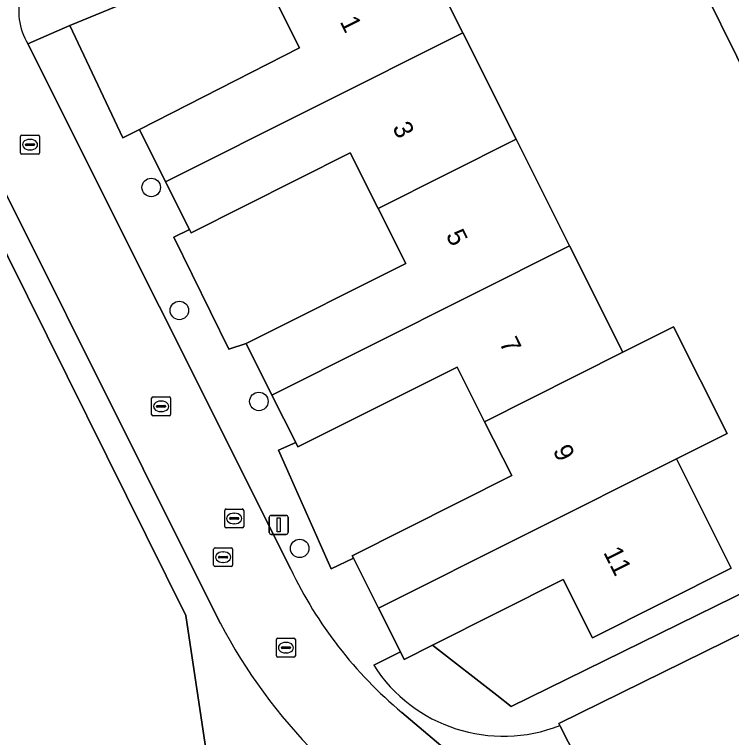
# Model space of a CAD drawing. Extents: x 157793 to 159380, y 380877 to 382313.
# Drawn here: x 158504.35 to 158542.28, y 381658.61 to 381696.84 of the extents above; entities that cross this region are included whole.
import ezdxf

# ---------------------------------------------------------------- set-up
doc = ezdxf.new("R2010")
doc.units = 0
for name, color, linetype in [('IMGEO_Boom', 7, 'Continuous'), ('IMGEO_Erf', 7, 'Continuous'), ('IMGEO_Kolk', 7, 'Continuous'), ('IMGEO_Lichtmast', 7, 'Continuous'), ('IMGEO_Pand', 7, 'Continuous'), ('IMGEO_Pand_nummerreeks', 7, 'Continuous'), ('IMGEO_Parkeervlak_open', 7, 'Continuous'), ('IMGEO_Rijbaan_lokaal_open', 7, 'Continuous'), ('IMGEO_Rioolput', 7, 'Continuous'), ('IMGEO_Voetpad_open', 7, 'Continuous')]:
    doc.layers.add(name, color=color, linetype=linetype)

msp = doc.modelspace()

# ---------------------------------------------------------------- linework, layer by layer
at = {"layer": 'IMGEO_Boom'}
for centre in [(158511.587, 381687.697), (158513.074, 381681.196), (158517.278, 381676.384), (158519.438, 381668.614)]:
    msp.add_circle(centre, 0.489, dxfattribs=at)
at = {"layer": 'IMGEO_Erf'}
for points in [[(158563.646, 381695.104), (158557.98, 381692.307), (158556.539, 381695.226), (158550.87, 381692.427), (158545.057, 381689.557), (158538.377, 381703.083), (158536.163, 381707.566), (158539.167, 381709.049), (158544.448, 381698.355), (158547.257, 381699.742), (158550.317, 381701.253), (158545.041, 381711.938), (158547.648, 381713.225), (158550.514, 381714.64), (158555.795, 381703.944), (158558.597, 381705.327), (158561.682, 381706.85), (158556.379, 381717.591), (158558.96, 381718.865), (158561.788, 381720.262)], [(158525.155, 381701.66), (158528.057, 381695.876), (158530.882, 381690.245), (158533.707, 381684.614), (158536.532, 381678.983), (158539.213, 381680.328), (158542.038, 381674.697), (158539.357, 381673.352), (158542.258, 381667.569), (158534.914, 381663.885), (158533.371, 381666.962), (158526.462, 381663.496), (158529.867, 381660.854), (158530.629, 381660.263), (158548.321, 381668.941), (158553.797, 381671.635)], [(158511.79, 381698.13), (158507.274, 381696.265), (158510.085, 381690.321), (158510.958, 381690.76), (158519.429, 381695.079), (158517.943, 381698.042)], [(158515.132, 381653.662), (158513.41, 381665.069), (158501.883, 381688.275)]]:
    msp.add_lwpolyline(points, dxfattribs=at)
for points in [[(158513.606, 381685.483), (158512.773, 381685.076), (158515.694, 381679.14), (158516.602, 381679.446), (158525.045, 381683.681), (158523.588, 381686.585), (158522.112, 381689.527), (158513.695, 381685.305)], [(158522.212, 381668.227), (158530.65, 381672.46), (158529.218, 381675.314), (158527.769, 381678.203), (158519.345, 381673.977), (158519.228, 381674.211), (158518.311, 381673.804), (158521.107, 381667.538), (158522.278, 381668.095)]]:
    msp.add_lwpolyline(points, close=True, dxfattribs=at)
at = {"layer": 'IMGEO_Kolk'}
for p, q in [((158504.75, 381690.46), (158505.602, 381690.46)), ((158504.675, 381689.534), (158504.675, 381690.386)), ((158505.163, 381690.24), (158505.188, 381690.24)), ((158505.676, 381690.386), (158505.676, 381689.534)), ((158504.934, 381689.954), (158504.934, 381689.966)), ((158505.372, 381689.917), (158504.974, 381689.917)), ((158504.977, 381690.003), (158505.375, 381690.003)), ((158505.186, 381689.68), (158505.161, 381689.68)), ((158505.418, 381689.966), (158505.418, 381689.954)), ((158505.602, 381689.46), (158504.75, 381689.46)), ((158511.607, 381675.698), (158511.607, 381676.55)), ((158511.682, 381676.624), (158512.534, 381676.624)), ((158512.095, 381676.404), (158512.12, 381676.404)), ((158512.608, 381676.55), (158512.608, 381675.698)), ((158511.866, 381676.118), (158511.866, 381676.13)), ((158512.304, 381676.081), (158511.906, 381676.081)), ((158511.909, 381676.167), (158512.307, 381676.167)), ((158512.35, 381676.13), (158512.35, 381676.118)), ((158512.534, 381675.624), (158511.682, 381675.624)), ((158512.118, 381675.844), (158512.093, 381675.844)), ((158518.209, 381662.94), (158518.209, 381663.792)), ((158518.284, 381663.866), (158519.136, 381663.866)), ((158519.21, 381663.792), (158519.21, 381662.94)), ((158518.468, 381663.36), (158518.468, 381663.372)), ((158518.906, 381663.323), (158518.508, 381663.323)), ((158518.511, 381663.409), (158518.909, 381663.409)), ((158518.697, 381663.646), (158518.722, 381663.646)), ((158518.952, 381663.372), (158518.952, 381663.36)), ((158518.72, 381663.086), (158518.695, 381663.086)), ((158519.136, 381662.866), (158518.284, 381662.866))]:
    msp.add_line(p, q, dxfattribs=at)
for points in [[(158504.75, 381690.46), (158505.602, 381690.46)], [(158504.675, 381689.534), (158504.675, 381690.386)], [(158505.676, 381690.386), (158505.676, 381689.534)], [(158505.602, 381689.46), (158504.75, 381689.46)], [(158511.607, 381675.698), (158511.607, 381676.55)], [(158511.682, 381676.624), (158512.534, 381676.624)], [(158512.608, 381676.55), (158512.608, 381675.698)], [(158512.534, 381675.624), (158511.682, 381675.624)], [(158518.209, 381662.94), (158518.209, 381663.792)], [(158518.284, 381663.866), (158519.136, 381663.866)], [(158519.21, 381663.792), (158519.21, 381662.94)], [(158519.136, 381662.866), (158518.284, 381662.866)]]:
    msp.add_lwpolyline(points, dxfattribs=at)
for centre, radius, start, end in [((158504.752, 381690.384), 0.0765, 91.552, 178.448), ((158504.752, 381690.384), 0.0765, 91.552, 178.448), ((158505.6, 381690.384), 0.0765, 1.552, 88.448), ((158505.6, 381690.384), 0.0765, 1.552, 88.448), ((158504.974, 381689.963), 0.0403, 85.8775, 175.7526), ((158504.971, 381689.953), 0.0366, 178.938, 274.7102), ((158505.375, 381689.96), 0.043, 264.8664, 352.4533), ((158505.379, 381689.965), 0.0386, 1.7309, 96.639), ((158504.752, 381689.536), 0.0765, 181.552, 268.448), ((158504.752, 381689.536), 0.0765, 181.552, 268.448), ((158505.6, 381689.536), 0.0765, 271.552, 358.448), ((158505.6, 381689.536), 0.0765, 271.552, 358.448), ((158511.684, 381676.548), 0.0765, 91.552, 178.448), ((158511.684, 381676.548), 0.0765, 91.552, 178.448), ((158512.532, 381676.548), 0.0765, 1.552, 88.448), ((158512.532, 381676.548), 0.0765, 1.552, 88.448), ((158511.906, 381676.127), 0.0403, 85.8775, 175.7526), ((158511.903, 381676.117), 0.0366, 178.938, 274.7102), ((158512.307, 381676.124), 0.043, 264.8664, 352.4533), ((158512.311, 381676.129), 0.0386, 1.7309, 96.639), ((158511.684, 381675.7), 0.0765, 181.552, 268.448), ((158511.684, 381675.7), 0.0765, 181.552, 268.448), ((158512.532, 381675.7), 0.0765, 271.552, 358.448), ((158512.532, 381675.7), 0.0765, 271.552, 358.448), ((158518.286, 381663.79), 0.0765, 91.552, 178.448), ((158518.286, 381663.79), 0.0765, 91.552, 178.448), ((158519.134, 381663.79), 0.0765, 1.552, 88.448), ((158519.134, 381663.79), 0.0765, 1.552, 88.448), ((158518.508, 381663.369), 0.0403, 85.8775, 175.7526), ((158518.505, 381663.359), 0.0366, 178.938, 274.7102), ((158518.909, 381663.366), 0.043, 264.8664, 352.4533), ((158518.913, 381663.371), 0.0386, 1.7309, 96.639), ((158518.286, 381662.942), 0.0765, 181.552, 268.448), ((158518.286, 381662.942), 0.0765, 181.552, 268.448), ((158519.134, 381662.942), 0.0765, 271.552, 358.448), ((158519.134, 381662.942), 0.0765, 271.552, 358.448)]:
    msp.add_arc(centre, radius, start, end, dxfattribs=at)
for centre, major_axis, ratio, start_param, end_param in [((158505.162, 381689.96), (-0.387, 0.002), 0.722429, 4.712389, 7.853982), ((158505.187, 381689.96), (-0.39, 0.002), 0.717154, 1.570796, 4.712389), ((158512.094, 381676.124), (-0.387, 0.002), 0.722429, 4.712389, 7.853982), ((158512.119, 381676.124), (-0.39, 0.002), 0.717154, 1.570796, 4.712389), ((158518.696, 381663.366), (-0.387, 0.002), 0.722429, 4.712389, 7.853982), ((158518.721, 381663.366), (-0.39, 0.002), 0.717154, 1.570796, 4.712389)]:
    msp.add_ellipse(centre, major_axis=major_axis, ratio=ratio, start_param=start_param, end_param=end_param, dxfattribs=at)
at = {"layer": 'IMGEO_Lichtmast'}
for p, q in [((158517.83, 381669.458), (158517.83, 381670.258)), ((158517.83, 381670.258), (158517.83, 381669.458)), ((158517.93, 381670.358), (158518.72, 381670.358)), ((158518.72, 381670.358), (158517.93, 381670.358)), ((158518.82, 381670.258), (158518.82, 381669.458)), ((158518.82, 381669.458), (158518.82, 381670.258)), ((158518.72, 381669.358), (158517.93, 381669.358)), ((158517.93, 381669.358), (158518.72, 381669.358))]:
    msp.add_line(p, q, dxfattribs=at)
msp.add_lwpolyline([(158518.25, 381670.233), (158518.4, 381670.233), (158518.4, 381669.483), (158518.25, 381669.483), (158518.25, 381670.233)], dxfattribs=at)
for centre, start, end in [((158517.93, 381670.258), 90, 180), ((158517.93, 381670.258), 90, 180), ((158518.72, 381670.258), 0, 90), ((158518.72, 381670.258), 360, 90), ((158517.93, 381669.458), 180, 270), ((158517.93, 381669.458), 180, 270), ((158518.72, 381669.458), 270, 0), ((158518.72, 381669.458), 270, 0)]:
    msp.add_arc(centre, 0.1, start, end, dxfattribs=at)
at = {"layer": 'IMGEO_Pand'}
for points in [[(158550.87, 381692.427), (158547.257, 381699.742), (158544.448, 381698.355), (158539.167, 381709.049), (158536.163, 381707.566), (158538.377, 381703.083), (158545.057, 381689.557)], [(158512.346, 381687.993), (158528.057, 381695.876), (158525.155, 381701.66), (158517.943, 381698.042), (158519.429, 381695.079), (158510.958, 381690.76)], [(158528.057, 381695.876), (158512.346, 381687.993), (158513.606, 381685.483), (158513.695, 381685.305), (158522.112, 381689.527), (158523.588, 381686.585), (158530.882, 381690.245)], [(158517.97, 381676.718), (158533.707, 381684.614), (158530.882, 381690.245), (158523.588, 381686.585), (158525.045, 381683.681), (158516.602, 381679.446)], [(158536.532, 381678.983), (158533.707, 381684.614), (158517.97, 381676.718), (158519.228, 381674.211), (158519.345, 381673.977), (158527.769, 381678.203), (158529.218, 381675.314)], [(158536.532, 381678.983), (158529.218, 381675.314), (158530.65, 381672.46), (158522.212, 381668.227), (158522.278, 381668.095), (158523.606, 381665.449), (158539.357, 381673.352), (158542.038, 381674.697), (158539.213, 381680.328)], [(158523.606, 381665.449), (158524.762, 381663.144), (158524.963, 381662.744), (158526.462, 381663.496), (158533.371, 381666.962), (158534.914, 381663.885), (158542.258, 381667.569), (158539.357, 381673.352)]]:
    msp.add_lwpolyline(points, close=True, dxfattribs=at)
at = {"layer": 'IMGEO_Parkeervlak_open'}
msp.add_lwpolyline([(158550.084, 381661.158), (158547.431, 381666.385), (158533.138, 381659.363), (158533.194, 381659.253), (158535.797, 381654.139)], close=True, dxfattribs=at)
at = {"layer": 'IMGEO_Rijbaan_lokaal_open'}
for points in [[(158500.016, 381695.333), (158501.016, 381693.048), (158503.022, 381689.101), (158515.237, 381664.67)], [(158518.97, 381667.518), (158505.066, 381695.292)], [(158528.175, 381648.784), (158533.205, 381652.851), (158524.845, 381659.945)]]:
    msp.add_lwpolyline(points, dxfattribs=at)
for centre, radius, start, end in [((158507.915, 381697.033), 3.339, 116.7751, 211.4271), ((158539.043, 381677.025), 22.211, 205.3434, 230.264), ((158540.542, 381677.905), 28.557, 207.6097, 224.9281)]:
    msp.add_arc(centre, radius, start, end, dxfattribs=at)
at = {"layer": 'IMGEO_Rioolput'}
for p, q in [((158515.474, 381669.771), (158515.474, 381670.623)), ((158515.549, 381670.697), (158516.401, 381670.697)), ((158516.475, 381670.623), (158516.475, 381669.771)), ((158515.733, 381670.191), (158515.733, 381670.203)), ((158515.776, 381670.24), (158516.174, 381670.24)), ((158515.962, 381670.477), (158515.987, 381670.477)), ((158516.217, 381670.203), (158516.217, 381670.191)), ((158516.171, 381670.154), (158515.773, 381670.154)), ((158515.985, 381669.917), (158515.96, 381669.917)), ((158516.401, 381669.697), (158515.549, 381669.697)), ((158514.963, 381668.651), (158515.815, 381668.651)), ((158514.888, 381667.725), (158514.888, 381668.577)), ((158515.376, 381668.431), (158515.401, 381668.431)), ((158515.889, 381668.577), (158515.889, 381667.725)), ((158515.147, 381668.145), (158515.147, 381668.157)), ((158515.585, 381668.108), (158515.187, 381668.108)), ((158515.19, 381668.194), (158515.588, 381668.194)), ((158515.631, 381668.157), (158515.631, 381668.145)), ((158515.815, 381667.651), (158514.963, 381667.651)), ((158515.399, 381667.871), (158515.374, 381667.871))]:
    msp.add_line(p, q, dxfattribs=at)
for points in [[(158515.474, 381669.771), (158515.474, 381670.623)], [(158515.549, 381670.697), (158516.401, 381670.697)], [(158516.475, 381670.623), (158516.475, 381669.771)], [(158516.401, 381669.697), (158515.549, 381669.697)], [(158514.963, 381668.651), (158515.815, 381668.651)], [(158514.888, 381667.725), (158514.888, 381668.577)], [(158515.889, 381668.577), (158515.889, 381667.725)], [(158515.815, 381667.651), (158514.963, 381667.651)]]:
    msp.add_lwpolyline(points, dxfattribs=at)
for centre, radius, start, end in [((158515.551, 381670.621), 0.0765, 91.552, 178.448), ((158515.551, 381670.621), 0.0765, 91.552, 178.448), ((158516.399, 381670.621), 0.0765, 1.552, 88.448), ((158516.399, 381670.621), 0.0765, 1.552, 88.448), ((158515.773, 381670.2), 0.0403, 85.8775, 175.7526), ((158515.77, 381670.19), 0.0366, 178.938, 274.7102), ((158516.174, 381670.197), 0.043, 264.8664, 352.4533), ((158516.178, 381670.202), 0.0386, 1.7309, 96.639), ((158515.551, 381669.773), 0.0765, 181.552, 268.448), ((158515.551, 381669.773), 0.0765, 181.552, 268.448), ((158516.399, 381669.773), 0.0765, 271.552, 358.448), ((158516.399, 381669.773), 0.0765, 271.552, 358.448), ((158514.965, 381668.575), 0.0765, 91.552, 178.448), ((158514.965, 381668.575), 0.0765, 91.552, 178.448), ((158515.813, 381668.575), 0.0765, 1.552, 88.448), ((158515.813, 381668.575), 0.0765, 1.552, 88.448), ((158515.187, 381668.154), 0.0403, 85.8775, 175.7526), ((158515.184, 381668.144), 0.0366, 178.938, 274.7102), ((158515.588, 381668.151), 0.043, 264.8664, 352.4533), ((158515.592, 381668.156), 0.0386, 1.7309, 96.639), ((158514.965, 381667.727), 0.0765, 181.552, 268.448), ((158514.965, 381667.727), 0.0765, 181.552, 268.448), ((158515.813, 381667.727), 0.0765, 271.552, 358.448), ((158515.813, 381667.727), 0.0765, 271.552, 358.448)]:
    msp.add_arc(centre, radius, start, end, dxfattribs=at)
for centre, major_axis, ratio, start_param, end_param in [((158515.961, 381670.197), (-0.387, 0.002), 0.722429, 4.712389, 7.853982), ((158515.986, 381670.197), (-0.39, 0.002), 0.717154, 1.570796, 4.712389), ((158515.375, 381668.151), (-0.387, 0.002), 0.722429, 4.712389, 7.853982), ((158515.4, 381668.151), (-0.39, 0.002), 0.717154, 1.570796, 4.712389)]:
    msp.add_ellipse(centre, major_axis=major_axis, ratio=ratio, start_param=start_param, end_param=end_param, dxfattribs=at)
at = {"layer": 'IMGEO_Voetpad_open'}
for points in [[(158505.066, 381695.292), (158507.274, 381696.265), (158511.79, 381698.13), (158519.868, 381701.725), (158536.952, 381709.911)], [(158523.355, 381662.437), (158524.762, 381663.144), (158523.606, 381665.449), (158522.278, 381668.095), (158521.107, 381667.538), (158518.311, 381673.804), (158519.228, 381674.211), (158517.97, 381676.718), (158516.602, 381679.446), (158515.694, 381679.14), (158512.773, 381685.076), (158513.606, 381685.483), (158512.346, 381687.993), (158510.958, 381690.76), (158510.085, 381690.321), (158507.274, 381696.265), (158505.066, 381695.292), (158518.97, 381667.518)], [(158515.237, 381664.67), (158503.022, 381689.101), (158501.78, 381688.483), (158501.883, 381688.275), (158513.41, 381665.069), (158515.132, 381653.662), (158515.801, 381652.128), (158518.434, 381646.817), (158515.705, 381645.463), (158517.467, 381641.908), (158515.024, 381640.69), (158515.344, 381640.042), (158522.869, 381643.81)], [(158548.321, 381668.941), (158530.629, 381660.263), (158529.867, 381660.854), (158526.462, 381663.496), (158524.963, 381662.744), (158524.762, 381663.144), (158523.355, 381662.437)], [(158533.194, 381659.253), (158533.138, 381659.363), (158547.431, 381666.385), (158550.084, 381661.158), (158552.256, 381656.931), (158552.424, 381656.98), (158553.099, 381657.178), (158553.899, 381657.59), (158548.321, 381668.941)], [(158524.845, 381659.945), (158533.205, 381652.851), (158535.797, 381654.139), (158533.194, 381659.253)]]:
    msp.add_lwpolyline(points, dxfattribs=at)
for centre, radius, start, end in [((158507.915, 381697.033), 3.339, 116.7751, 211.4271), ((158539.043, 381677.025), 22.211, 205.3434, 230.264), ((158540.542, 381677.905), 28.557, 207.6097, 224.9281), ((158530.206, 381666.814), 8.13, 212.5737, 291.5621), ((158530.206, 381666.814), 8.13, 212.5737, 291.5621)]:
    msp.add_arc(centre, radius, start, end, dxfattribs=at)

# ---------------------------------------------------------------- texts
at = {"layer": 'IMGEO_Pand_nummerreeks'}
for s, p in [('1', (158521.542, 381696.462)), ('3', (158524.32, 381690.871)), ('5', (158527.148, 381685.178)), ('7', (158529.977, 381679.485)), ('9', (158532.805, 381673.793)), ('11', (158535.48, 381668.409))]:
    msp.add_text(s, height=1, rotation=296.4206, dxfattribs=at).set_placement(p)

doc.saveas('drawing.dxf')
